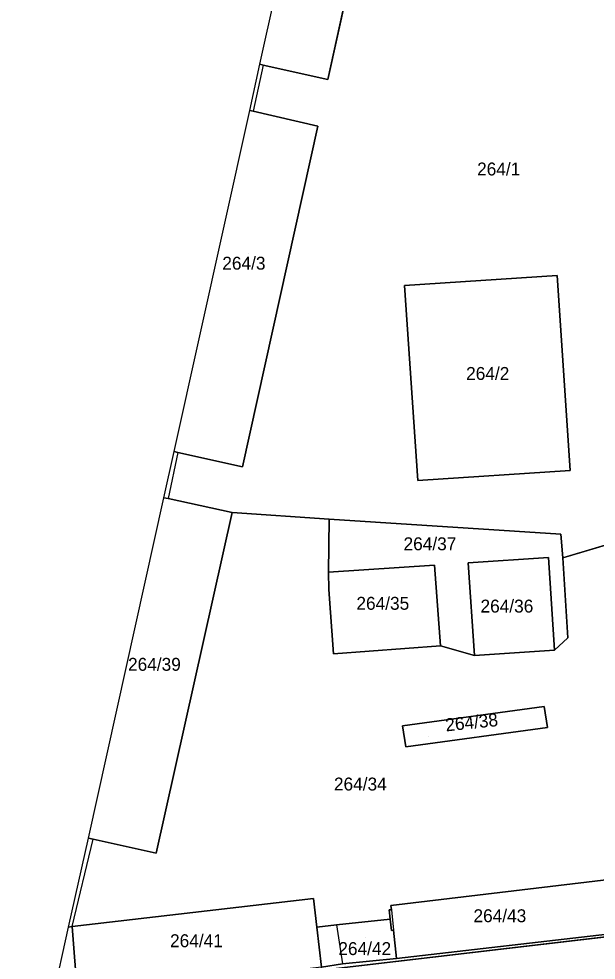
# Model space of a CAD drawing. Extents: x -263423 to -261326, y -1240067 to -1237864.
# Drawn here: x -263422.5 to -263333.1, y -1239240.7 to -1239094.9 of the extents above; entities that cross this region are included whole.
import ezdxf

# ---------------------------------------------------------------- set-up
doc = ezdxf.new("R2010")
doc.units = 0
for name, color, linetype in [('body_kn', 7, 'Continuous'), ('katuz_linie', 7, 'Continuous'), ('kladpar_druhypozemkov', 7, 'Continuous'), ('kladpar_hranice', 7, 'Continuous'), ('kladpar_parcelnecisla', 7, 'Continuous'), ('kladpar_plochy', 7, 'Continuous'), ('zappar_hrandruhpozemk', 7, 'Continuous'), ('zuob_linie', 7, 'Continuous'), ('zuob_plochy', 7, 'Continuous')]:
    doc.layers.add(name, color=color, linetype=linetype)

msp = doc.modelspace()

# ---------------------------------------------------------------- linework, layer by layer
at = {"layer": 'body_kn'}
for p, q in [((-263385.19, -1239101.96), (-263385.19, -1239101.96)), ((-263385.19, -1239101.96), (-263385.19, -1239101.96)), ((-263384.69, -1239102.09), (-263384.69, -1239102.09)), ((-263384.69, -1239102.09), (-263384.69, -1239102.09)), ((-263374.69, -1239104.35), (-263374.69, -1239104.35)), ((-263386.77, -1239109.12), (-263386.77, -1239109.12)), ((-263386.26, -1239109.22), (-263386.26, -1239109.22)), ((-263376.24, -1239111.56), (-263376.24, -1239111.56)), ((-263339.17, -1239134.69), (-263339.17, -1239134.69)), ((-263362.8, -1239136.22), (-263362.8, -1239136.22)), ((-263362.8, -1239136.22), (-263362.8, -1239136.22)), ((-263398.49, -1239161.96), (-263398.49, -1239161.96)), ((-263398.49, -1239161.96), (-263398.49, -1239161.96)), ((-263397.88, -1239162.08), (-263397.88, -1239162.08)), ((-263397.88, -1239162.08), (-263397.88, -1239162.08)), ((-263387.88, -1239164.3), (-263387.88, -1239164.3)), ((-263337.17, -1239164.91), (-263337.17, -1239164.91)), ((-263360.73, -1239166.44), (-263360.73, -1239166.44)), ((-263400.08, -1239169.12), (-263400.08, -1239169.12)), ((-263400.08, -1239169.12), (-263400.08, -1239169.12)), ((-263399.39, -1239169.25), (-263399.39, -1239169.25)), ((-263389.48, -1239171.4), (-263389.48, -1239171.4)), ((-263374.47, -1239172.44), (-263374.47, -1239172.44)), ((-263338.59, -1239174.76), (-263338.59, -1239174.76)), ((-263352.96, -1239179.19), (-263352.96, -1239179.19)), ((-263340.5, -1239178.34), (-263340.5, -1239178.34)), ((-263338.27, -1239178.44), (-263338.27, -1239178.44)), ((-263358.16, -1239179.55), (-263358.16, -1239179.55)), ((-263374.56, -1239180.66), (-263374.56, -1239180.66)), ((-263374.54, -1239183.34), (-263374.54, -1239183.34)), ((-263337.53, -1239190.79), (-263337.53, -1239190.79)), ((-263357.24, -1239192.03), (-263357.24, -1239192.03)), ((-263373.79, -1239193.26), (-263373.79, -1239193.26)), ((-263373.79, -1239193.26), (-263373.79, -1239193.26)), ((-263351.96, -1239193.54), (-263351.96, -1239193.54)), ((-263351.96, -1239193.54), (-263351.96, -1239193.54)), ((-263339.55, -1239192.72), (-263339.55, -1239192.72)), ((-263339.55, -1239192.72), (-263339.55, -1239192.72)), ((-263341.16, -1239201.45), (-263341.16, -1239201.45)), ((-263363.1, -1239204.46), (-263363.1, -1239204.46)), ((-263363.1, -1239204.46), (-263363.1, -1239204.46)), ((-263340.67, -1239204.67), (-263340.67, -1239204.67)), ((-263362.61, -1239207.67), (-263362.61, -1239207.67)), ((-263411.76, -1239221.82), (-263411.76, -1239221.82)), ((-263411.76, -1239221.82), (-263411.76, -1239221.82)), ((-263411.03, -1239221.98), (-263411.03, -1239221.98)), ((-263401.24, -1239224.15), (-263401.24, -1239224.15)), ((-263376.87, -1239231.2), (-263376.87, -1239231.2)), ((-263365.18, -1239232.95), (-263365.18, -1239232.95)), ((-263364.9, -1239232.24), (-263364.9, -1239232.24)), ((-263364.83, -1239232.91), (-263364.83, -1239232.91)), ((-263364.83, -1239232.91), (-263364.83, -1239232.91)), ((-263365.02, -1239234.38), (-263365.02, -1239234.38)), ((-263414.82, -1239235.6), (-263414.82, -1239235.6)), ((-263414.82, -1239235.6), (-263414.82, -1239235.6)), ((-263414.25, -1239235.53), (-263414.25, -1239235.53)), ((-263414.25, -1239235.53), (-263414.25, -1239235.53)), ((-263376.36, -1239235.62), (-263376.36, -1239235.62)), ((-263373.31, -1239235.27), (-263373.31, -1239235.27)), ((-263373.31, -1239235.27), (-263373.31, -1239235.27)), ((-263364.82, -1239236.15), (-263364.82, -1239236.15)), ((-263364.49, -1239236.11), (-263364.49, -1239236.11)), ((-263364.02, -1239240.46), (-263364.02, -1239240.46)), ((-263364.02, -1239240.46), (-263364.02, -1239240.46))]:
    msp.add_line(p, q, dxfattribs=at)
at = {"layer": 'katuz_linie'}
msp.add_lwpolyline([(-263422.53, -1239349.75), (-263421.06, -1239264.03), (-263420.34, -1239260.73), (-263417.39, -1239247.2), (-263417.28, -1239246.69), (-263414.82, -1239235.6), (-263411.76, -1239221.82), (-263400.08, -1239169.12), (-263398.49, -1239161.96), (-263386.77, -1239109.12), (-263385.19, -1239101.96), (-263373.5, -1239049.27)], dxfattribs=at)
at = {"layer": 'kladpar_druhypozemkov'}
for p, q in [((-263347.72, -1239117.3), (-263347.72, -1239117.3)), ((-263386.98, -1239131.21), (-263386.98, -1239131.21)), ((-263349.25, -1239148.79), (-263349.25, -1239148.79)), ((-263358.01, -1239175.3), (-263358.01, -1239175.3)), ((-263365.54, -1239184.51), (-263365.54, -1239184.51)), ((-263345.89, -1239184.75), (-263345.89, -1239184.75)), ((-263400.33, -1239193.25), (-263400.33, -1239193.25)), ((-263359.08, -1239206.14), (-263359.08, -1239206.14)), ((-263368.75, -1239212.33), (-263368.75, -1239212.33)), ((-263346.96, -1239232.9), (-263346.96, -1239232.9)), ((-263394.68, -1239236.9), (-263394.68, -1239236.9)), ((-263368.83, -1239237.27), (-263368.83, -1239237.27))]:
    msp.add_line(p, q, dxfattribs=at)
at = {"layer": 'kladpar_hranice'}
for points in [[(-263385.19, -1239101.96), (-263373.5, -1239049.27), (-263372.9, -1239049.37), (-263363.02, -1239051.57), (-263374.69, -1239104.35), (-263384.69, -1239102.09), (-263385.19, -1239101.96)], [(-263400.08, -1239169.12), (-263398.49, -1239161.96), (-263397.88, -1239162.08), (-263387.88, -1239164.3), (-263376.24, -1239111.56), (-263386.26, -1239109.22), (-263386.77, -1239109.12), (-263385.19, -1239101.96), (-263384.69, -1239102.09), (-263374.69, -1239104.35), (-263363.02, -1239051.57)], [(-263329.36, -1239066.21), (-263326.83, -1239098.54), (-263323.5, -1239128.38), (-263321.74, -1239142.09), (-263319.81, -1239150.78), (-263314.91, -1239172.13), (-263327.74, -1239175.25), (-263338.27, -1239178.44), (-263338.59, -1239174.76), (-263374.47, -1239172.44), (-263389.48, -1239171.4), (-263399.39, -1239169.25), (-263400.08, -1239169.12)], [(-263398.49, -1239161.96), (-263386.77, -1239109.12), (-263386.26, -1239109.22), (-263376.24, -1239111.56), (-263387.88, -1239164.3), (-263397.88, -1239162.08), (-263398.49, -1239161.96)], [(-263339.17, -1239134.69), (-263362.8, -1239136.22), (-263360.73, -1239166.44), (-263337.17, -1239164.91), (-263339.17, -1239134.69)], [(-263362.8, -1239136.22), (-263339.17, -1239134.69), (-263337.17, -1239164.91), (-263360.73, -1239166.44), (-263362.8, -1239136.22)], [(-263411.76, -1239221.82), (-263400.08, -1239169.12), (-263399.39, -1239169.25), (-263389.48, -1239171.4), (-263401.24, -1239224.15), (-263411.03, -1239221.98), (-263411.76, -1239221.82)], [(-263414.82, -1239235.6), (-263411.76, -1239221.82), (-263411.03, -1239221.98), (-263401.24, -1239224.15), (-263389.48, -1239171.4), (-263374.47, -1239172.44), (-263374.56, -1239180.66), (-263374.54, -1239183.34), (-263373.79, -1239193.26), (-263357.24, -1239192.03), (-263351.96, -1239193.54), (-263339.55, -1239192.72), (-263337.53, -1239190.79), (-263338.27, -1239178.44), (-263327.74, -1239175.25)], [(-263351.96, -1239193.54), (-263357.24, -1239192.03), (-263358.16, -1239179.55), (-263374.56, -1239180.66), (-263374.47, -1239172.44), (-263338.59, -1239174.76), (-263338.27, -1239178.44), (-263337.53, -1239190.79), (-263339.55, -1239192.72), (-263340.5, -1239178.34), (-263352.96, -1239179.19), (-263351.96, -1239193.54)], [(-263339.55, -1239192.72), (-263351.96, -1239193.54), (-263352.96, -1239179.19), (-263340.5, -1239178.34), (-263339.55, -1239192.72)], [(-263373.79, -1239193.26), (-263374.54, -1239183.34), (-263374.56, -1239180.66), (-263358.16, -1239179.55), (-263357.24, -1239192.03), (-263373.79, -1239193.26)], [(-263341.16, -1239201.45), (-263363.1, -1239204.46), (-263362.61, -1239207.67), (-263340.67, -1239204.67), (-263341.16, -1239201.45)], [(-263363.1, -1239204.46), (-263341.16, -1239201.45), (-263340.67, -1239204.67), (-263362.61, -1239207.67), (-263363.1, -1239204.46)], [(-263331.16, -1239228.26), (-263364.9, -1239232.24), (-263364.83, -1239232.91), (-263365.18, -1239232.95), (-263365.02, -1239234.38), (-263373.31, -1239235.27), (-263376.36, -1239235.62), (-263376.87, -1239231.2), (-263414.25, -1239235.53), (-263414.82, -1239235.6)], [(-263364.02, -1239240.46), (-263364.49, -1239236.11), (-263364.82, -1239236.15), (-263365.02, -1239234.38), (-263365.18, -1239232.95), (-263364.83, -1239232.91), (-263364.9, -1239232.24), (-263331.16, -1239228.26), (-263330, -1239236.53), (-263364.02, -1239240.46)], [(-263274.97, -1239230.07), (-263274.93, -1239230.45), (-263375.62, -1239242.29), (-263375.66, -1239241.8), (-263372.41, -1239241.31), (-263364.02, -1239240.46), (-263330, -1239236.53), (-263294.43, -1239232.28), (-263286.69, -1239231.48), (-263274.97, -1239230.07)], [(-263414.25, -1239235.53), (-263376.87, -1239231.2), (-263376.36, -1239235.62), (-263375.66, -1239241.8), (-263413.42, -1239246.18), (-263414.25, -1239235.53)], [(-263274.93, -1239230.45), (-263273.11, -1239246.76), (-263286.62, -1239248.34), (-263288.97, -1239248.62), (-263303.12, -1239250.27), (-263310.73, -1239251.16), (-263313.65, -1239251.5), (-263328.96, -1239253.29), (-263348.84, -1239255.61), (-263362.16, -1239257.16), (-263365.41, -1239257.54), (-263370.38, -1239258.12), (-263373.75, -1239258.51), (-263374.23, -1239258.57), (-263375.62, -1239242.29), (-263274.93, -1239230.45)], [(-263375.66, -1239241.8), (-263376.36, -1239235.62), (-263373.31, -1239235.27), (-263365.02, -1239234.38), (-263364.82, -1239236.15), (-263364.49, -1239236.11), (-263364.02, -1239240.46), (-263372.41, -1239241.31), (-263375.66, -1239241.8)], [(-263417.28, -1239246.69), (-263414.82, -1239235.6), (-263414.25, -1239235.53), (-263413.42, -1239246.18), (-263416.78, -1239246.63), (-263417.28, -1239246.69)]]:
    msp.add_lwpolyline(points, dxfattribs=at)
at = {"layer": 'kladpar_plochy'}
for p, q in [((-263374.69, -1239104.35), (-263363.02, -1239051.57)), ((-263386.77, -1239109.12), (-263385.19, -1239101.96)), ((-263385.19, -1239101.96), (-263384.69, -1239102.09)), ((-263384.69, -1239102.09), (-263374.69, -1239104.35)), ((-263386.26, -1239109.22), (-263386.77, -1239109.12)), ((-263376.24, -1239111.56), (-263386.26, -1239109.22)), ((-263387.88, -1239164.3), (-263376.24, -1239111.56)), ((-263339.17, -1239134.69), (-263362.8, -1239136.22)), ((-263337.17, -1239164.91), (-263339.17, -1239134.69)), ((-263362.8, -1239136.22), (-263360.73, -1239166.44)), ((-263400.08, -1239169.12), (-263398.49, -1239161.96)), ((-263398.49, -1239161.96), (-263397.88, -1239162.08)), ((-263397.88, -1239162.08), (-263387.88, -1239164.3)), ((-263360.73, -1239166.44), (-263337.17, -1239164.91)), ((-263399.39, -1239169.25), (-263400.08, -1239169.12)), ((-263389.48, -1239171.4), (-263399.39, -1239169.25)), ((-263401.24, -1239224.15), (-263389.48, -1239171.4)), ((-263389.48, -1239171.4), (-263374.47, -1239172.44)), ((-263374.47, -1239172.44), (-263389.48, -1239171.4)), ((-263374.47, -1239172.44), (-263374.56, -1239180.66)), ((-263338.59, -1239174.76), (-263374.47, -1239172.44)), ((-263338.27, -1239178.44), (-263338.59, -1239174.76)), ((-263338.27, -1239178.44), (-263327.74, -1239175.25)), ((-263327.74, -1239175.25), (-263338.27, -1239178.44)), ((-263337.53, -1239190.79), (-263338.27, -1239178.44)), ((-263374.56, -1239180.66), (-263374.54, -1239183.34)), ((-263374.54, -1239183.34), (-263373.79, -1239193.26)), ((-263339.55, -1239192.72), (-263337.53, -1239190.79)), ((-263373.79, -1239193.26), (-263357.24, -1239192.03)), ((-263357.24, -1239192.03), (-263351.96, -1239193.54)), ((-263351.96, -1239193.54), (-263339.55, -1239192.72)), ((-263341.16, -1239201.45), (-263363.1, -1239204.46)), ((-263340.67, -1239204.67), (-263341.16, -1239201.45)), ((-263363.1, -1239204.46), (-263362.61, -1239207.67)), ((-263362.61, -1239207.67), (-263340.67, -1239204.67)), ((-263414.82, -1239235.6), (-263411.76, -1239221.82)), ((-263411.76, -1239221.82), (-263411.03, -1239221.98)), ((-263411.03, -1239221.98), (-263401.24, -1239224.15)), ((-263331.16, -1239228.26), (-263364.9, -1239232.24)), ((-263376.87, -1239231.2), (-263414.25, -1239235.53)), ((-263376.36, -1239235.62), (-263376.87, -1239231.2)), ((-263375.62, -1239242.29), (-263274.93, -1239230.45)), ((-263364.83, -1239232.91), (-263365.18, -1239232.95)), ((-263365.18, -1239232.95), (-263365.02, -1239234.38)), ((-263364.9, -1239232.24), (-263364.83, -1239232.91)), ((-263365.02, -1239234.38), (-263373.31, -1239235.27)), ((-263414.25, -1239235.53), (-263414.82, -1239235.6)), ((-263373.31, -1239235.27), (-263376.36, -1239235.62))]:
    msp.add_line(p, q, dxfattribs=at)
for points in [[(-263385.19, -1239101.96), (-263373.5, -1239049.27), (-263372.9, -1239049.37), (-263363.02, -1239051.57), (-263374.69, -1239104.35), (-263384.69, -1239102.09)], [(-263398.49, -1239161.96), (-263386.77, -1239109.12), (-263386.26, -1239109.22), (-263376.24, -1239111.56), (-263387.88, -1239164.3), (-263397.88, -1239162.08)], [(-263362.8, -1239136.22), (-263339.17, -1239134.69), (-263337.17, -1239164.91), (-263360.73, -1239166.44)], [(-263411.76, -1239221.82), (-263400.08, -1239169.12), (-263399.39, -1239169.25), (-263389.48, -1239171.4), (-263401.24, -1239224.15), (-263411.03, -1239221.98)], [(-263351.96, -1239193.54), (-263357.24, -1239192.03), (-263358.16, -1239179.55), (-263374.56, -1239180.66), (-263374.47, -1239172.44), (-263338.59, -1239174.76), (-263338.27, -1239178.44), (-263337.53, -1239190.79), (-263339.55, -1239192.72), (-263340.5, -1239178.34), (-263352.96, -1239179.19)], [(-263339.55, -1239192.72), (-263351.96, -1239193.54), (-263352.96, -1239179.19), (-263340.5, -1239178.34)], [(-263373.79, -1239193.26), (-263374.54, -1239183.34), (-263374.56, -1239180.66), (-263358.16, -1239179.55), (-263357.24, -1239192.03)], [(-263363.1, -1239204.46), (-263341.16, -1239201.45), (-263340.67, -1239204.67), (-263362.61, -1239207.67)], [(-263364.02, -1239240.46), (-263364.49, -1239236.11), (-263364.82, -1239236.15), (-263365.02, -1239234.38), (-263365.18, -1239232.95), (-263364.83, -1239232.91), (-263364.9, -1239232.24), (-263331.16, -1239228.26), (-263330, -1239236.53)], [(-263274.97, -1239230.07), (-263274.93, -1239230.45), (-263375.62, -1239242.29), (-263375.66, -1239241.8), (-263372.41, -1239241.31), (-263364.02, -1239240.46), (-263330, -1239236.53), (-263294.43, -1239232.28), (-263286.69, -1239231.48)], [(-263414.25, -1239235.53), (-263376.87, -1239231.2), (-263376.36, -1239235.62), (-263375.66, -1239241.8), (-263413.42, -1239246.18)], [(-263375.66, -1239241.8), (-263376.36, -1239235.62), (-263373.31, -1239235.27), (-263365.02, -1239234.38), (-263364.82, -1239236.15), (-263364.49, -1239236.11), (-263364.02, -1239240.46), (-263372.41, -1239241.31)], [(-263417.28, -1239246.69), (-263414.82, -1239235.6), (-263414.25, -1239235.53), (-263413.42, -1239246.18), (-263416.78, -1239246.63)]]:
    msp.add_lwpolyline(points, close=True, dxfattribs=at)
at = {"layer": 'zappar_hrandruhpozemk'}
for p, q in [((-263384.69, -1239102.09), (-263386.26, -1239109.22)), ((-263397.88, -1239162.08), (-263399.39, -1239169.25)), ((-263414.25, -1239235.53), (-263411.03, -1239221.98)), ((-263364.83, -1239232.91), (-263364.49, -1239236.11)), ((-263373.31, -1239235.27), (-263372.41, -1239241.31))]:
    msp.add_line(p, q, dxfattribs=at)
at = {"layer": 'zuob_linie'}
msp.add_lwpolyline([(-263422.53, -1239349.75), (-263421.06, -1239264.03), (-263420.34, -1239260.73), (-263417.39, -1239247.2), (-263417.28, -1239246.69), (-263414.82, -1239235.6), (-263411.76, -1239221.82), (-263400.08, -1239169.12), (-263398.49, -1239161.96), (-263386.77, -1239109.12), (-263385.19, -1239101.96), (-263373.5, -1239049.27)], dxfattribs=at)
at = {"layer": 'zuob_plochy'}
msp.add_lwpolyline([(-263422.53, -1239349.75), (-263421.06, -1239264.03), (-263420.34, -1239260.73), (-263417.39, -1239247.2), (-263417.28, -1239246.69), (-263414.82, -1239235.6), (-263411.76, -1239221.82), (-263400.08, -1239169.12), (-263398.49, -1239161.96), (-263386.77, -1239109.12), (-263385.19, -1239101.96), (-263373.5, -1239049.27)], dxfattribs=at)

# ---------------------------------------------------------------- texts
at = {"layer": 'kladpar_parcelnecisla'}
for s, p in [('264/1', (-263351.56, -1239119.19)), ('264/3', (-263391.02, -1239133.78)), ('264/2', (-263353.26, -1239150.86)), ('264/37', (-263362.95, -1239177.24)), ('264/35', (-263370.25, -1239186.46)), ('264/36', (-263351.03, -1239186.89)), ('264/39', (-263405.62, -1239195.91)), ('264/34', (-263373.73, -1239214.45)), ('264/43', (-263352.12, -1239234.85)), ('264/41', (-263399.11, -1239238.72)), ('264/42', (-263373.05, -1239239.94))]:
    msp.add_text(s, height=2, dxfattribs=at).set_placement(p)
msp.add_text('264/38', height=2, rotation=6, dxfattribs=at).set_placement((-263356.37, -1239205.31))

doc.saveas('drawing.dxf')
